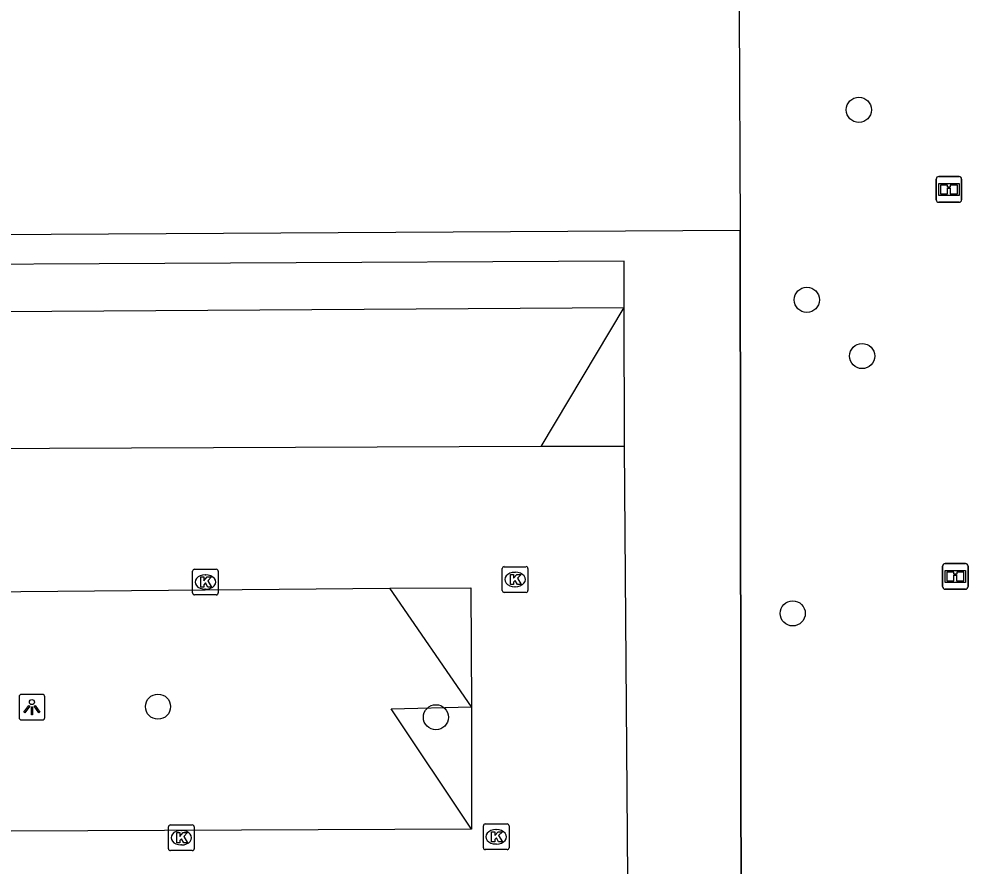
# Model space of a CAD drawing. Extents: x 160732 to 162105, y 387428 to 388479.
# Drawn here: x 161964.11 to 162001.06, y 388113.99 to 388146.97 of the extents above; entities that cross this region are included whole.
import ezdxf

# ---------------------------------------------------------------- set-up
doc = ezdxf.new("R2010")
doc.units = 0
for name, color, linetype in [('IMGEO_Boom', 7, 'Continuous'), ('IMGEO_Groenvoorziening', 7, 'Continuous'), ('IMGEO_Haag', 7, 'Continuous'), ('IMGEO_Hek', 7, 'Continuous'), ('IMGEO_Informatiebord', 7, 'Continuous'), ('IMGEO_Kolk', 7, 'Continuous'), ('IMGEO_Lichtpunt', 7, 'Continuous'), ('IMGEO_Pand', 7, 'Continuous'), ('IMGEO_Parkeervlak_open', 7, 'Continuous'), ('IMGEO_Rijbaan_lokaal_open', 7, 'Continuous'), ('IMGEO_Voetpad_open', 7, 'Continuous')]:
    doc.layers.add(name, color=color, linetype=linetype)

msp = doc.modelspace()

# ---------------------------------------------------------------- linework, layer by layer
at = {"layer": 'IMGEO_Boom'}
for centre in [(161996.814, 388143.436), (161994.788, 388136.038), (161996.941, 388133.848), (161994.238, 388123.827), (161969.526, 388120.195), (161980.346, 388119.783)]:
    msp.add_circle(centre, 0.489, dxfattribs=at)
at = {"layer": 'IMGEO_Groenvoorziening'}
msp.add_lwpolyline([(161992.198, 388138.753), (161992.245, 388100.907)], dxfattribs=at)
at = {"layer": 'IMGEO_Haag'}
msp.add_lwpolyline([(161987.684, 388130.321), (161987.672, 388135.741)], dxfattribs=at)
at = {"layer": 'IMGEO_Hek'}
msp.add_lwpolyline([(161992.245, 388100.907), (161992.198, 388138.753)], dxfattribs=at)
at = {"layer": 'IMGEO_Informatiebord'}
for p, q in [((161999.825, 388139.938), (161999.825, 388140.738)), ((161999.825, 388140.738), (161999.825, 388139.938)), ((161999.925, 388140.838), (162000.715, 388140.838)), ((162000.715, 388140.838), (161999.925, 388140.838)), ((162000.815, 388140.738), (162000.815, 388139.938)), ((162000.815, 388139.938), (162000.815, 388140.738)), ((162000.715, 388139.838), (161999.925, 388139.838)), ((161999.925, 388139.838), (162000.715, 388139.838)), ((162000.074, 388124.868), (162000.074, 388125.668)), ((162000.074, 388125.668), (162000.074, 388124.868)), ((162000.174, 388125.768), (162000.964, 388125.768)), ((162000.964, 388125.768), (162000.174, 388125.768)), ((162001.064, 388125.668), (162001.064, 388124.868)), ((162001.064, 388124.868), (162001.064, 388125.668)), ((162000.964, 388124.768), (162000.174, 388124.768)), ((162000.174, 388124.768), (162000.964, 388124.768))]:
    msp.add_line(p, q, dxfattribs=at)
for points in [[(161999.926, 388140.57), (162000.714, 388140.57), (162000.714, 388140.106), (161999.926, 388140.106), (161999.926, 388140.57)], [(161999.991, 388140.505), (161999.991, 388140.171), (162000.266, 388140.171), (162000.267, 388140.384), (162000.371, 388140.385), (162000.372, 388140.171), (162000.649, 388140.171), (162000.649, 388140.505), (162000.373, 388140.505), (162000.373, 388140.425), (162000.267, 388140.425), (162000.267, 388140.505), (161999.991, 388140.505)], [(162000.175, 388125.5), (162000.963, 388125.5), (162000.963, 388125.036), (162000.175, 388125.036), (162000.175, 388125.5)], [(162000.24, 388125.435), (162000.24, 388125.101), (162000.515, 388125.101), (162000.516, 388125.314), (162000.62, 388125.315), (162000.621, 388125.101), (162000.898, 388125.101), (162000.898, 388125.435), (162000.622, 388125.435), (162000.622, 388125.355), (162000.516, 388125.355), (162000.516, 388125.435), (162000.24, 388125.435)]]:
    msp.add_lwpolyline(points, dxfattribs=at)
for centre, start, end in [((161999.925, 388140.738), 90, 180), ((161999.925, 388140.738), 90, 180), ((162000.715, 388140.738), 0, 90), ((162000.715, 388140.738), 360, 90), ((161999.925, 388139.938), 180, 270), ((161999.925, 388139.938), 180, 270), ((162000.715, 388139.938), 270, 0), ((162000.715, 388139.938), 270, 0), ((162000.174, 388125.668), 90, 180), ((162000.174, 388125.668), 90, 180), ((162000.964, 388125.668), 0, 90), ((162000.964, 388125.668), 360, 90), ((162000.174, 388124.868), 180, 270), ((162000.174, 388124.868), 180, 270), ((162000.964, 388124.868), 270, 0), ((162000.964, 388124.868), 270, 0)]:
    msp.add_arc(centre, 0.1, start, end, dxfattribs=at)
at = {"layer": 'IMGEO_Kolk'}
for p, q in [((161983.002, 388125.646), (161983.854, 388125.646)), ((161970.87, 388124.621), (161970.87, 388125.473)), ((161970.945, 388125.547), (161971.797, 388125.547)), ((161971.358, 388125.327), (161971.383, 388125.327)), ((161971.871, 388125.473), (161971.871, 388124.621)), ((161982.927, 388124.72), (161982.927, 388125.572)), ((161983.415, 388125.426), (161983.44, 388125.426)), ((161983.928, 388125.572), (161983.928, 388124.72)), ((161983.438, 388124.866), (161983.413, 388124.866)), ((161971.797, 388124.547), (161970.945, 388124.547)), ((161971.381, 388124.767), (161971.356, 388124.767)), ((161983.854, 388124.646), (161983.002, 388124.646)), ((161982.27, 388115.626), (161983.122, 388115.626)), ((161969.934, 388114.664), (161969.934, 388115.516)), ((161970.009, 388115.59), (161970.861, 388115.59)), ((161970.422, 388115.37), (161970.447, 388115.37)), ((161970.935, 388115.516), (161970.935, 388114.664)), ((161982.195, 388114.7), (161982.195, 388115.552)), ((161982.683, 388115.406), (161982.708, 388115.406)), ((161983.196, 388115.552), (161983.196, 388114.7)), ((161970.861, 388114.59), (161970.009, 388114.59)), ((161970.445, 388114.81), (161970.42, 388114.81)), ((161983.122, 388114.626), (161982.27, 388114.626)), ((161982.706, 388114.846), (161982.681, 388114.846))]:
    msp.add_line(p, q, dxfattribs=at)
for points in [[(161983.002, 388125.646), (161983.854, 388125.646)], [(161970.87, 388124.621), (161970.87, 388125.473)], [(161970.945, 388125.547), (161971.797, 388125.547)], [(161971.191, 388125.247), (161971.314, 388125.247), (161971.314, 388125.096), (161971.444, 388125.247), (161971.608, 388125.247), (161971.462, 388125.096), (161971.615, 388124.847), (161971.463, 388124.847), (161971.378, 388125.011), (161971.314, 388124.944), (161971.314, 388124.847), (161971.191, 388124.847), (161971.191, 388125.247)], [(161971.871, 388125.473), (161971.871, 388124.621)], [(161982.927, 388124.72), (161982.927, 388125.572)], [(161983.248, 388125.346), (161983.371, 388125.346), (161983.371, 388125.195), (161983.501, 388125.346), (161983.665, 388125.346), (161983.519, 388125.195), (161983.672, 388124.946), (161983.52, 388124.946), (161983.435, 388125.11), (161983.371, 388125.043), (161983.371, 388124.946), (161983.248, 388124.946), (161983.248, 388125.346)], [(161983.928, 388125.572), (161983.928, 388124.72)], [(161971.797, 388124.547), (161970.945, 388124.547)], [(161983.854, 388124.646), (161983.002, 388124.646)], [(161982.27, 388115.626), (161983.122, 388115.626)], [(161969.934, 388114.664), (161969.934, 388115.516)], [(161970.009, 388115.59), (161970.861, 388115.59)], [(161970.255, 388115.29), (161970.378, 388115.29), (161970.378, 388115.139), (161970.508, 388115.29), (161970.672, 388115.29), (161970.526, 388115.139), (161970.679, 388114.89), (161970.527, 388114.89), (161970.442, 388115.054), (161970.378, 388114.987), (161970.378, 388114.89), (161970.255, 388114.89), (161970.255, 388115.29)], [(161970.935, 388115.516), (161970.935, 388114.664)], [(161982.195, 388114.7), (161982.195, 388115.552)], [(161982.516, 388115.326), (161982.639, 388115.326), (161982.639, 388115.175), (161982.769, 388115.326), (161982.933, 388115.326), (161982.787, 388115.175), (161982.94, 388114.926), (161982.788, 388114.926), (161982.703, 388115.09), (161982.639, 388115.023), (161982.639, 388114.926), (161982.516, 388114.926), (161982.516, 388115.326)], [(161983.196, 388115.552), (161983.196, 388114.7)], [(161970.861, 388114.59), (161970.009, 388114.59)], [(161983.122, 388114.626), (161982.27, 388114.626)]]:
    msp.add_lwpolyline(points, dxfattribs=at)
for centre, start, end in [((161983.004, 388125.57), 91.552, 178.448), ((161983.004, 388125.57), 91.552, 178.448), ((161983.852, 388125.57), 1.552, 88.448), ((161983.852, 388125.57), 1.552, 88.448), ((161970.947, 388125.471), 91.552, 178.448), ((161970.947, 388125.471), 91.552, 178.448), ((161971.795, 388125.471), 1.552, 88.448), ((161971.795, 388125.471), 1.552, 88.448), ((161970.947, 388124.623), 181.552, 268.448), ((161970.947, 388124.623), 181.552, 268.448), ((161971.795, 388124.623), 271.552, 358.448), ((161971.795, 388124.623), 271.552, 358.448), ((161983.004, 388124.722), 181.552, 268.448), ((161983.004, 388124.722), 181.552, 268.448), ((161983.852, 388124.722), 271.552, 358.448), ((161983.852, 388124.722), 271.552, 358.448), ((161982.272, 388115.55), 91.552, 178.448), ((161982.272, 388115.55), 91.552, 178.448), ((161983.12, 388115.55), 1.552, 88.448), ((161983.12, 388115.55), 1.552, 88.448), ((161970.011, 388115.514), 91.552, 178.448), ((161970.011, 388115.514), 91.552, 178.448), ((161970.859, 388115.514), 1.552, 88.448), ((161970.859, 388115.514), 1.552, 88.448), ((161970.011, 388114.666), 181.552, 268.448), ((161970.011, 388114.666), 181.552, 268.448), ((161970.859, 388114.666), 271.552, 358.448), ((161970.859, 388114.666), 271.552, 358.448), ((161982.272, 388114.702), 181.552, 268.448), ((161982.272, 388114.702), 181.552, 268.448), ((161983.12, 388114.702), 271.552, 358.448), ((161983.12, 388114.702), 271.552, 358.448)]:
    msp.add_arc(centre, 0.0765, start, end, dxfattribs=at)
for centre, major_axis, ratio, start_param, end_param in [((161971.357, 388125.047), (-0.387, 0.002), 0.722429, 4.712389, 7.853982), ((161971.382, 388125.047), (-0.39, 0.002), 0.717154, 1.570796, 4.712389), ((161983.414, 388125.146), (-0.387, 0.002), 0.722429, 4.712389, 7.853982), ((161983.439, 388125.146), (-0.39, 0.002), 0.717154, 1.570796, 4.712389), ((161970.421, 388115.09), (-0.387, 0.002), 0.722429, 4.712389, 7.853982), ((161970.446, 388115.09), (-0.39, 0.002), 0.717154, 1.570796, 4.712389), ((161982.682, 388115.126), (-0.387, 0.002), 0.722429, 4.712389, 7.853982), ((161982.707, 388115.126), (-0.39, 0.002), 0.717154, 1.570796, 4.712389)]:
    msp.add_ellipse(centre, major_axis=major_axis, ratio=ratio, start_param=start_param, end_param=end_param, dxfattribs=at)
at = {"layer": 'IMGEO_Lichtpunt'}
for p, q in [((161964.119, 388120.577), (161964.119, 388119.77)), ((161964.119, 388120.577), (161964.119, 388119.77)), ((161965.021, 388120.672), (161964.213, 388120.672)), ((161965.021, 388120.672), (161964.213, 388120.672)), ((161965.115, 388119.77), (161965.115, 388120.577)), ((161965.115, 388119.77), (161965.115, 388120.577)), ((161964.213, 388119.676), (161965.021, 388119.676)), ((161964.213, 388119.676), (161965.021, 388119.676))]:
    msp.add_line(p, q, dxfattribs=at)
for points in [[(161964.493, 388120.241), (161964.532, 388120.213), (161964.344, 388119.951), (161964.306, 388119.978), (161964.493, 388120.241)], [(161964.595, 388120.193), (161964.642, 388120.193), (161964.642, 388119.871), (161964.595, 388119.871), (161964.595, 388120.193)], [(161964.705, 388120.213), (161964.743, 388120.24), (161964.93, 388119.978), (161964.891, 388119.95), (161964.705, 388120.213)]]:
    msp.add_lwpolyline(points, dxfattribs=at)
msp.add_circle((161964.618, 388120.375), 0.0994, dxfattribs=at)
for centre, start, end in [((161964.213, 388120.577), 90, 180), ((161964.213, 388120.577), 90, 180), ((161965.021, 388120.577), 0, 90), ((161965.021, 388120.577), 0, 90), ((161964.213, 388119.77), 180, 270), ((161964.213, 388119.77), 180, 270), ((161965.021, 388119.77), 270, 0), ((161965.021, 388119.77), 270, 360)]:
    msp.add_arc(centre, 0.0946, start, end, dxfattribs=at)
at = {"layer": 'IMGEO_Pand'}
for points in [[(161969.005, 388184.437), (161968.995, 388186.658), (161965.389, 388186.638), (161965.283, 388204.821), (161990.722, 388204.972), (161990.787, 388186.758), (161987.197, 388186.745), (161987.562, 388155.738), (161992.118, 388155.79), (161992.198, 388138.753)], [(161942.183, 388145.907), (161942.197, 388142.081), (161945.204, 388142.084), (161945.231, 388138.484), (161992.198, 388138.753)]]:
    msp.add_lwpolyline(points, dxfattribs=at)
at = {"layer": 'IMGEO_Parkeervlak_open'}
for points in [[(161984.449, 388130.324), (161987.672, 388135.741)], [(161981.727, 388120.187), (161978.558, 388124.81)], [(161981.727, 388115.419), (161978.603, 388120.105), (161981.727, 388120.187)]]:
    msp.add_lwpolyline(points, dxfattribs=at)
at = {"layer": 'IMGEO_Rijbaan_lokaal_open'}
for points in [[(161984.449, 388130.324), (161939.776, 388130.146), (161939.803, 388133.071)], [(161987.684, 388130.321), (161984.449, 388130.324)], [(161987.846, 388110.16), (161987.684, 388130.321)], [(161939.748, 388124.457), (161978.558, 388124.81)], [(161978.558, 388124.81), (161981.709, 388124.825), (161981.727, 388120.187)], [(161981.727, 388120.187), (161981.727, 388115.419)], [(161981.727, 388115.419), (161942.893, 388115.254)]]:
    msp.add_lwpolyline(points, dxfattribs=at)
at = {"layer": 'IMGEO_Voetpad_open'}
for points in [[(161987.672, 388135.741), (161987.675, 388137.541), (161941.679, 388137.307), (161941.648, 388145.934), (161942.183, 388145.907)], [(161941.075, 388135.443), (161987.672, 388135.741)]]:
    msp.add_lwpolyline(points, dxfattribs=at)

doc.saveas('drawing.dxf')
